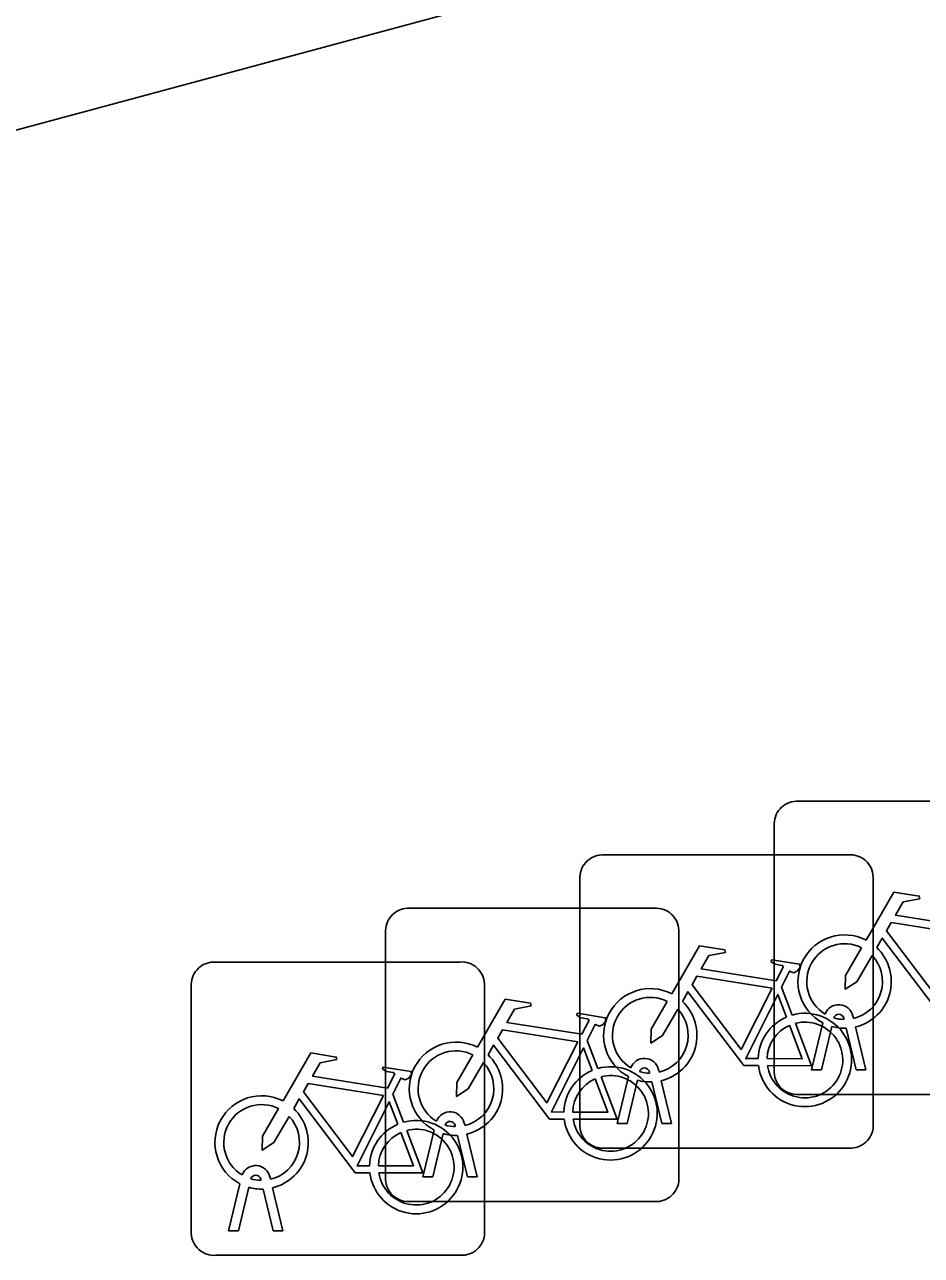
# Model space of a CAD drawing. Extents: x 160664 to 161506, y 382245 to 383288.
# Drawn here: x 161174.514 to 161177.569, y 382930.473 to 382934.665 of the extents above; entities that cross this region are included whole.
import ezdxf

# ---------------------------------------------------------------- set-up
doc = ezdxf.new("R2010")
doc.units = 0
doc.layers.add('IMGEO_Fietsenrek', color=7, linetype='Continuous')
doc.layers.add('IMGEO_Voetpad_open', color=7, linetype='Continuous')

msp = doc.modelspace()

# ---------------------------------------------------------------- linework, layer by layer
at = {"layer": 'IMGEO_Fietsenrek'}
for p, q in [((161177.1419, 382932.0205), (161177.9828, 382932.0205)), ((161177.9828, 382932.0205), (161177.1419, 382932.0205)), ((161177.0675, 382931.0959), (161177.0675, 382931.9368)), ((161177.0675, 382931.9368), (161177.0675, 382931.0959)), ((161176.4799, 382931.8375), (161177.3208, 382931.8375)), ((161177.3208, 382931.8375), (161176.4799, 382931.8375)), ((161176.4055, 382930.9129), (161176.4055, 382931.7538)), ((161176.4055, 382931.7538), (161176.4055, 382930.9129)), ((161177.4045, 382931.7631), (161177.4045, 382930.9222)), ((161177.4045, 382930.9222), (161177.4045, 382931.7631)), ((161175.8179, 382931.6555), (161176.6588, 382931.6555)), ((161176.6588, 382931.6555), (161175.8179, 382931.6555)), ((161175.7435, 382930.7309), (161175.7435, 382931.5718)), ((161175.7435, 382931.5718), (161175.7435, 382930.7309)), ((161176.7425, 382931.5811), (161176.7425, 382930.7402)), ((161176.7425, 382930.7402), (161176.7425, 382931.5811)), ((161175.1559, 382931.4725), (161175.9968, 382931.4725)), ((161175.9968, 382931.4725), (161175.1559, 382931.4725)), ((161175.0815, 382930.5479), (161175.0815, 382931.3888)), ((161175.0815, 382931.3888), (161175.0815, 382930.5479)), ((161176.0805, 382931.3981), (161176.0805, 382930.5572)), ((161176.0805, 382930.5572), (161176.0805, 382931.3981)), ((161177.0922, 382931.3872), (161177.1285, 382931.292)), ((161177.3049, 382931.2769), (161177.3039, 382931.2812)), ((161177.3356, 382931.2884), (161177.3374, 382931.2805)), ((161177.1945, 382931.1053), (161177.2328, 382931.2653)), ((161177.2632, 382931.2531), (161177.2279, 382931.1053)), ((161177.346, 382931.1053), (161177.3121, 382931.247)), ((161177.3444, 382931.2513), (161177.3794, 382931.1053)), ((161176.4302, 382931.2052), (161176.4665, 382931.11)), ((161176.5325, 382930.9223), (161176.5708, 382931.0823)), ((161176.6012, 382931.0701), (161176.5659, 382930.9223)), ((161176.6429, 382931.0939), (161176.6419, 382931.0982)), ((161176.6736, 382931.1054), (161176.6754, 382931.0975)), ((161176.6824, 382931.0683), (161176.7174, 382930.9223)), ((161177.2279, 382931.1053), (161177.1945, 382931.1053)), ((161177.3794, 382931.1053), (161177.346, 382931.1053)), ((161176.684, 382930.9223), (161176.6501, 382931.064)), ((161175.7682, 382931.0222), (161175.8045, 382930.927)), ((161177.9921, 382931.0215), (161177.1512, 382931.0215)), ((161177.1512, 382931.0215), (161177.9921, 382931.0215)), ((161175.8705, 382930.7403), (161175.9088, 382930.9003)), ((161175.9809, 382930.9119), (161175.9799, 382930.9162)), ((161176.0116, 382930.9234), (161176.0134, 382930.9155)), ((161176.5659, 382930.9223), (161176.5325, 382930.9223)), ((161176.7174, 382930.9223), (161176.684, 382930.9223)), ((161175.9392, 382930.8881), (161175.9039, 382930.7403)), ((161176.022, 382930.7403), (161175.9881, 382930.882)), ((161176.0204, 382930.8863), (161176.0554, 382930.7403)), ((161177.3301, 382930.8385), (161176.4892, 382930.8385)), ((161176.4892, 382930.8385), (161177.3301, 382930.8385)), ((161175.3189, 382930.7289), (161175.3179, 382930.7332)), ((161175.3496, 382930.7404), (161175.3514, 382930.7325)), ((161175.9039, 382930.7403), (161175.8705, 382930.7403)), ((161176.0554, 382930.7403), (161176.022, 382930.7403)), ((161175.2085, 382930.5573), (161175.2468, 382930.7173)), ((161175.2772, 382930.7051), (161175.2419, 382930.5573)), ((161175.36, 382930.5573), (161175.3261, 382930.699)), ((161175.3584, 382930.7033), (161175.3934, 382930.5573)), ((161176.6681, 382930.6565), (161175.8272, 382930.6565)), ((161175.8272, 382930.6565), (161176.6681, 382930.6565)), ((161175.2419, 382930.5573), (161175.2085, 382930.5573)), ((161175.3934, 382930.5573), (161175.36, 382930.5573)), ((161176.0061, 382930.4735), (161175.1652, 382930.4735)), ((161175.1652, 382930.4735), (161176.0061, 382930.4735))]:
    msp.add_line(p, q, dxfattribs=at)
for points in [[(161177.3801, 382931.5472), (161177.4748, 382931.7107), (161177.561, 382931.6969), (161177.5627, 382931.6882), (161177.5066, 382931.6773), (161177.4804, 382931.632), (161177.7356, 382931.5912)], [(161177.7227, 382931.566), (161177.4659, 382931.607), (161177.4492, 382931.5782), (161177.6162, 382931.3579), (161177.7227, 382931.566)], [(161177.6758, 382931.3025), (161177.6261, 382931.3026), (161177.4354, 382931.5543), (161177.4164, 382931.5215)], [(161176.7181, 382931.3642), (161176.8128, 382931.5277), (161176.899, 382931.5139), (161176.9007, 382931.5052), (161176.8446, 382931.4943), (161176.8184, 382931.449), (161177.0736, 382931.4082)], [(161177.4008, 382931.4947), (161177.3492, 382931.4055), (161177.3093, 382931.3795), (161177.3105, 382931.427), (161177.365, 382931.5212)], [(161177.0736, 382931.4082), (161177.0986, 382931.457), (161177.0935, 382931.461), (161177.0703, 382931.4647), (161177.0576, 382931.4722), (161177.0566, 382931.4753), (161177.0588, 382931.4799), (161177.1536, 382931.4648), (161177.1559, 382931.4545), (161177.1465, 382931.4421), (161177.1341, 382931.4357), (161177.1196, 382931.4419), (161177.0922, 382931.3872)], [(161177.0607, 382931.383), (161176.8039, 382931.424), (161176.7872, 382931.3952), (161176.9542, 382931.1749), (161177.0607, 382931.383)], [(161177.0138, 382931.1195), (161176.9641, 382931.1196), (161176.7734, 382931.3713), (161176.7544, 382931.3385)], [(161177.1087, 382931.285), (161177.0794, 382931.3618), (161176.97, 382931.1437), (161177.0127, 382931.1436)], [(161176.0561, 382931.1822), (161176.1508, 382931.3457), (161176.237, 382931.3319), (161176.2387, 382931.3232), (161176.1826, 382931.3123), (161176.1564, 382931.267), (161176.4116, 382931.2262)], [(161176.7388, 382931.3117), (161176.6872, 382931.2225), (161176.6473, 382931.1965), (161176.6485, 382931.244), (161176.703, 382931.3382)], [(161176.4116, 382931.2262), (161176.4366, 382931.275), (161176.4315, 382931.279), (161176.4083, 382931.2827), (161176.3956, 382931.2902), (161176.3946, 382931.2933), (161176.3968, 382931.2979), (161176.4916, 382931.2828), (161176.4939, 382931.2725), (161176.4845, 382931.2601), (161176.4721, 382931.2537), (161176.4576, 382931.2599), (161176.4302, 382931.2052)], [(161176.3987, 382931.201), (161176.1419, 382931.242), (161176.1252, 382931.2132), (161176.2922, 382930.9929), (161176.3987, 382931.201)], [(161177.0427, 382931.1435), (161177.1626, 382931.1433), (161177.1194, 382931.2569)], [(161177.1392, 382931.2638), (161177.1942, 382931.1192), (161177.0441, 382931.1195)], [(161175.3941, 382930.9992), (161175.4888, 382931.1627), (161175.575, 382931.1489), (161175.5767, 382931.1402), (161175.5206, 382931.1293), (161175.4944, 382931.084), (161175.7496, 382931.0432)], [(161176.0768, 382931.1297), (161176.0252, 382931.0405), (161175.9853, 382931.0145), (161175.9865, 382931.062), (161176.041, 382931.1562)], [(161176.3518, 382930.9375), (161176.3021, 382930.9376), (161176.1114, 382931.1893), (161176.0924, 382931.1565)], [(161176.4467, 382931.103), (161176.4174, 382931.1798), (161176.308, 382930.9617), (161176.3507, 382930.9616)], [(161175.7496, 382931.0432), (161175.7746, 382931.092), (161175.7695, 382931.096), (161175.7463, 382931.0997), (161175.7336, 382931.1072), (161175.7326, 382931.1103), (161175.7348, 382931.1149), (161175.8296, 382931.0998), (161175.8319, 382931.0895), (161175.8225, 382931.0771), (161175.8101, 382931.0707), (161175.7956, 382931.0769), (161175.7682, 382931.0222)], [(161176.3807, 382930.9615), (161176.5006, 382930.9613), (161176.4574, 382931.0749)], [(161176.4772, 382931.0818), (161176.5322, 382930.9372), (161176.3821, 382930.9375)], [(161175.7367, 382931.018), (161175.4799, 382931.059), (161175.4632, 382931.0302), (161175.6302, 382930.8099), (161175.7367, 382931.018)], [(161175.6898, 382930.7545), (161175.6401, 382930.7546), (161175.4494, 382931.0063), (161175.4304, 382930.9735)], [(161175.7847, 382930.92), (161175.7554, 382930.9968), (161175.646, 382930.7787), (161175.6887, 382930.7786)], [(161175.4148, 382930.9467), (161175.3632, 382930.8575), (161175.3233, 382930.8315), (161175.3245, 382930.879), (161175.379, 382930.9732)], [(161175.7187, 382930.7785), (161175.8386, 382930.7783), (161175.7954, 382930.8919)], [(161175.8152, 382930.8988), (161175.8702, 382930.7542), (161175.7201, 382930.7545)]]:
    msp.add_lwpolyline(points, dxfattribs=at)
for centre, radius, start, end in [((161177.1452, 382931.9426), 0.0779, 92.4484, 184.2845), ((161177.1452, 382931.9426), 0.0779, 92.4484, 184.2845), ((161176.4832, 382931.7596), 0.0779, 92.4484, 184.2845), ((161176.4832, 382931.7596), 0.0779, 92.4484, 184.2845), ((161177.3266, 382931.7598), 0.0779, 2.4484, 94.2845), ((161177.3266, 382931.7598), 0.0779, 2.4484, 94.2845), ((161175.8212, 382931.5776), 0.0779, 92.4484, 184.2845), ((161175.8212, 382931.5776), 0.0779, 92.4484, 184.2845), ((161176.6646, 382931.5778), 0.0779, 2.4484, 94.2845), ((161176.6646, 382931.5778), 0.0779, 2.4484, 94.2845), ((161177.3071, 382931.4059), 0.159, 62.6766, 242.1369), ((161177.3071, 382931.4059), 0.129, 63.3192, 238.903), ((161177.3071, 382931.4059), 0.129, 283.6043, 43.4302), ((161177.3071, 382931.4059), 0.159, 283.5766, 46.6042), ((161175.1592, 382931.3946), 0.0779, 92.4484, 184.2845), ((161175.1592, 382931.3946), 0.0779, 92.4484, 184.2845), ((161176.0026, 382931.3948), 0.0779, 2.4484, 94.2845), ((161176.0026, 382931.3948), 0.0779, 2.4484, 94.2845), ((161176.6451, 382931.2229), 0.159, 62.6766, 242.1369), ((161176.6451, 382931.2229), 0.129, 63.3192, 238.903), ((161176.6451, 382931.2229), 0.159, 283.5766, 46.6042), ((161177.2869, 382931.2773), 0.0499, 12.8025, 158.6934), ((161176.6451, 382931.2229), 0.129, 283.6043, 43.4302), ((161177.1717, 382931.1389), 0.159, 113.3408, 178.3217), ((161177.1717, 382931.1389), 0.159, 187.0065, 105.7708), ((161177.2869, 382931.2773), 0.0174, 12.8025, 163.4502), ((161177.3071, 382931.4059), 0.129, 253.415, 269.0204), ((161177.1717, 382931.1389), 0.129, 113.923, 177.9556), ((161177.1717, 382931.1389), 0.129, 188.6715, 104.5883), ((161177.3071, 382931.4059), 0.159, 253.9967, 271.7867), ((161175.9831, 382931.0409), 0.159, 62.6766, 242.1369), ((161175.9831, 382931.0409), 0.129, 63.3192, 238.903), ((161175.9831, 382931.0409), 0.159, 283.5766, 46.6042), ((161175.9831, 382931.0409), 0.129, 283.6043, 43.4302), ((161176.5097, 382930.9569), 0.159, 187.0065, 105.7708), ((161176.6249, 382931.0943), 0.0499, 12.8025, 158.6934), ((161176.6249, 382931.0943), 0.0174, 12.8025, 163.4502), ((161176.5097, 382930.9569), 0.159, 113.3408, 178.3217), ((161176.5097, 382930.9569), 0.129, 113.923, 177.9556), ((161176.5097, 382930.9569), 0.129, 188.6715, 104.5883), ((161176.6451, 382931.2229), 0.159, 253.9967, 271.7867), ((161176.6451, 382931.2229), 0.129, 253.415, 269.0204), ((161177.1454, 382931.0992), 0.0779, 182.4484, 274.2845), ((161177.1454, 382931.0992), 0.0779, 182.4484, 274.2845), ((161175.3211, 382930.8579), 0.159, 62.6766, 242.1369), ((161175.3211, 382930.8579), 0.129, 63.3192, 238.903), ((161175.3211, 382930.8579), 0.129, 283.6043, 43.4302), ((161175.3211, 382930.8579), 0.159, 283.5766, 46.6042), ((161175.9629, 382930.9123), 0.0499, 12.8025, 158.6934), ((161175.8477, 382930.7739), 0.159, 113.3408, 178.3217), ((161175.8477, 382930.7739), 0.159, 187.0065, 105.7708), ((161175.8477, 382930.7739), 0.129, 188.6715, 104.5883), ((161175.9629, 382930.9123), 0.0174, 12.8025, 163.4502), ((161175.9831, 382931.0409), 0.129, 253.415, 269.0204), ((161176.4834, 382930.9162), 0.0779, 182.4484, 274.2845), ((161176.4834, 382930.9162), 0.0779, 182.4484, 274.2845), ((161177.3268, 382930.9164), 0.0779, 272.4484, 4.2845), ((161177.3268, 382930.9164), 0.0779, 272.4484, 4.2845), ((161175.8477, 382930.7739), 0.129, 113.923, 177.9556), ((161175.9831, 382931.0409), 0.159, 253.9967, 271.7867), ((161175.3009, 382930.7293), 0.0499, 12.8025, 158.6934), ((161175.3009, 382930.7293), 0.0174, 12.8025, 163.4502), ((161175.3211, 382930.8579), 0.129, 253.415, 269.0204), ((161176.6648, 382930.7344), 0.0779, 272.4484, 4.2845), ((161176.6648, 382930.7344), 0.0779, 272.4484, 4.2845), ((161175.3211, 382930.8579), 0.159, 253.9967, 271.7867), ((161175.8214, 382930.7342), 0.0779, 182.4484, 274.2845), ((161175.8214, 382930.7342), 0.0779, 182.4484, 274.2845), ((161175.1594, 382930.5512), 0.0779, 182.4484, 274.2845), ((161175.1594, 382930.5512), 0.0779, 182.4484, 274.2845), ((161176.0028, 382930.5514), 0.0779, 272.4484, 4.2845), ((161176.0028, 382930.5514), 0.0779, 272.4484, 4.2845)]:
    msp.add_arc(centre, radius, start, end, dxfattribs=at)
at = {"layer": 'IMGEO_Voetpad_open'}
msp.add_lwpolyline([(161187.273, 382937.752), (161172.658, 382933.814), (161171.527, 382933.542)], dxfattribs=at)

doc.saveas('drawing.dxf')
